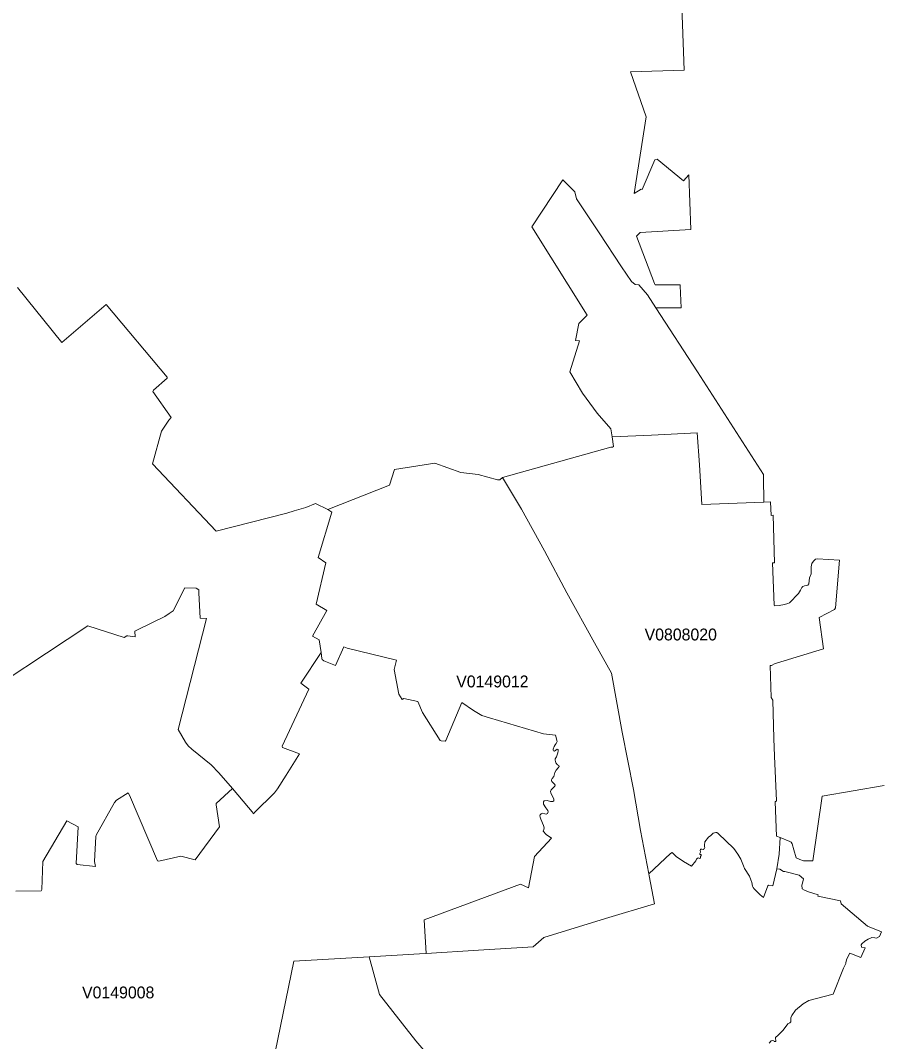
# Model space of a CAD drawing. Extents: x 369010 to 735936, y 6377141 to 6616555.
# Drawn here: x 540879 to 548142, y 6487575 to 6496186 of the extents above; entities that cross this region are included whole.
import ezdxf
from ezdxf.enums import TextEntityAlignment as Align

# ---------------------------------------------------------------- set-up
doc = ezdxf.new("R2010")
doc.units = 0
doc.header["$LTSCALE"] = 40
doc.layers.add('3', color=7, linetype='Continuous', lineweight=13)
doc.layers.add('4', color=7, linetype='Continuous')

msp = doc.modelspace()

# ---------------------------------------------------------------- linework, layer by layer
at = {"layer": '3'}
for points in [[(545743.65, 6492874.13), (545619.19, 6493042.28), (545513.93, 6493222.51), (545594.2, 6493483.68), (545560.77, 6493486.33), (545589.73, 6493630.31), (545658.91, 6493701.32), (545191.36, 6494445.92), (545454.35, 6494841.8), (545554.48, 6494740.18), (545567.88, 6494682.75), (545760.03, 6494393.78), (545947.39, 6494109.61), (546031.46, 6493984.82), (546062.91, 6493959.67), (546095.18, 6493957.02), (546166.35, 6493871.45), (546237.68, 6493763.38), (546451.68, 6493762.22), (546444.39, 6493947.92), (546443.4, 6493956.69), (546233.04, 6493957.52), (546227.42, 6493968.77), (546075.15, 6494367.8), (546105.94, 6494397.09), (546534.43, 6494422.58), (546517.38, 6494885), (546471.7, 6494834.36), (546248.27, 6495015.91), (546229.73, 6495011.94), (546121.99, 6494761.53), (546113.39, 6494762.2), (546055.96, 6494726.78), (546155.42, 6495372.91), (546023.52, 6495752.9), (546477, 6495765.32), (546454.32, 6496384.63)], [(546454.32, 6496384.63), (546477, 6495765.32), (546023.52, 6495752.9), (546155.42, 6495372.91), (546055.96, 6494726.78), (546113.39, 6494762.2), (546121.99, 6494761.53), (546229.73, 6495011.94), (546248.27, 6495015.91), (546471.7, 6494834.36), (546517.38, 6494885), (546534.43, 6494422.58), (546105.94, 6494397.09), (546075.15, 6494367.8), (546227.42, 6493968.77), (546233.04, 6493957.52), (546443.4, 6493956.69), (546444.39, 6493947.92), (546451.68, 6493762.22), (546237.68, 6493763.38), (546590.86, 6493222.02), (547145.14, 6492356.26), (547146.79, 6492240.74), (547149.11, 6492217.9), (547149.11, 6492123.07), (547204.72, 6492126.05), (547210.84, 6492011.69), (547228.72, 6492012.84), (547238.15, 6491611.83), (547221.43, 6491611.83), (547236.33, 6491256.33), (547239.14, 6491250.2), (547279.53, 6491253.18), (547324.54, 6491260.79), (547351.52, 6491268.41), (547365.09, 6491275.03), (547441.89, 6491353.48), (547459.6, 6491382.27), (547468.86, 6491403.95), (547479.29, 6491413.72), (547493.36, 6491419.51), (547520, 6491424.31), (547527.62, 6491435.57), (547534.9, 6491485.71), (547547.48, 6491518.15), (547548.31, 6491577.24), (547555.09, 6491607.19), (547566.51, 6491627.39), (547585.05, 6491641.95), (547600.27, 6491646.42), (547786.63, 6491634.34), (547753.86, 6491233.49), (547744.92, 6491220.08), (547616.16, 6491150.4), (547652.9, 6490886.92), (547255.86, 6490766.6), (547244.11, 6490764.45), (547213.49, 6490747.73), (547201.24, 6490747.23), (547210.18, 6490476.47), (547223.59, 6490454.62), (547234.68, 6490131.06), (547238.65, 6489983.1), (547256.36, 6489606.08), (547243.61, 6489597.98), (547254.7, 6489308.34), (547286.97, 6489295.43), (547368.73, 6489262.99), (547379.49, 6489256.21), (547387.1, 6489244.13), (547401.17, 6489192.99), (547420.87, 6489124.14), (547453.14, 6489110.57), (547483.76, 6489100.14)], [(540389.6, 6490384.78), (541447.5, 6491080.23), (541752.69, 6490982.75), (541777.18, 6490995.33), (541783.47, 6490996.65), (541847.52, 6490988.04), (541844.54, 6491035.54), (541997.96, 6491111.67), (542097.93, 6491159.17), (542132.52, 6491184.5), (542166.94, 6491206.67), (542264.76, 6491401.8), (542359.92, 6491398), (542383.92, 6491385.91), (542384.42, 6491360.43), (542395.83, 6491146.43), (542447.8, 6491141.8), (542209.97, 6490208.02), (542272.2, 6490099.12), (542292.06, 6490070.49), (542324.17, 6490041.53), (542488.35, 6489909.78), (542552.07, 6489840.44), (542667.1, 6489708.37), (542847, 6489496.02), (542852.63, 6489506.45), (543021.61, 6489673.78), (543046.43, 6489707.54), (543120.91, 6489821.74), (543233.62, 6490002.3), (543088.63, 6490054.6), (543087.14, 6490065.69), (543312.4, 6490547.47), (543243.05, 6490597.95), (543413.85, 6490855.47), (543398.13, 6490962.56), (543342.35, 6490994.83), (543462.67, 6491209.49), (543371.81, 6491262.78), (543454.4, 6491611.83), (543389.69, 6491658.5), (543504.22, 6492040.32), (543470.78, 6492062.5), (543367.67, 6492112.48), (543285.25, 6492080.2), (543186.12, 6492049.75), (543126.2, 6492030.88), (542530.56, 6491879.94), (541992.01, 6492446.8), (542068.47, 6492721.7), (542129.54, 6492816.2), (542150.56, 6492837.55), (541995.65, 6493057.01), (542001.11, 6493068.92), (542117.29, 6493170.71), (542116.3, 6493177.83), (541602.57, 6493790.03), (541227.38, 6493469.61), (540853.34, 6493935.01)], [(540853.34, 6493935.01), (541227.38, 6493469.61), (541602.57, 6493790.03), (542116.3, 6493177.83), (542117.29, 6493170.71), (542001.11, 6493068.92), (541995.65, 6493057.01), (542150.56, 6492837.55), (542129.54, 6492816.2), (542068.47, 6492721.7), (541992.01, 6492446.8), (542530.56, 6491879.94), (543126.2, 6492030.88), (543186.12, 6492049.75), (543285.25, 6492080.2), (543367.67, 6492112.48), (543470.78, 6492062.5), (543992.45, 6492267.89), (544035.15, 6492399.63), (544373.77, 6492451.93), (544592.73, 6492374.47), (544740.86, 6492357.75), (544903.05, 6492312.74), (544923.58, 6492313.23), (544945.42, 6492330.61), (545859.5, 6492588.3), (545871.75, 6492586.65), (545881.68, 6492593.93), (545870.09, 6492674.2), (545857.19, 6492742.88), (545743.65, 6492874.13)], [(547493.36, 6491419.51), (547479.29, 6491413.72), (547468.86, 6491403.95), (547459.6, 6491382.27), (547441.89, 6491353.48), (547365.09, 6491275.03), (547351.52, 6491268.41), (547324.54, 6491260.79), (547279.53, 6491253.18), (547239.14, 6491250.2), (547236.33, 6491256.33), (547221.43, 6491611.83), (547238.15, 6491611.83), (547228.72, 6492012.84), (547210.84, 6492011.69), (547204.72, 6492126.05), (547149.11, 6492123.07), (546624.79, 6492103.04), (546605.26, 6492437.69), (546585.9, 6492709.78), (546202.1, 6492688.1), (545870.09, 6492674.2)], [(545870.09, 6492674.2), (545881.68, 6492593.93), (545871.75, 6492586.65), (545859.5, 6492588.3), (544945.42, 6492330.61), (545105.47, 6492063.65), (545298.28, 6491712.12), (545487.78, 6491359.1), (545720.31, 6490936.74), (545863.64, 6490681.36), (545955.33, 6490183.03), (546049, 6489701.91), (546109.58, 6489355.02), (546177.77, 6488990.58), (546363.13, 6489160.22), (546376.7, 6489168.99), (546410.3, 6489136.38), (546470.71, 6489093.68), (546539.56, 6489053.47), (546574.48, 6489100.64), (546580.6, 6489114.04), (546586.73, 6489120.33), (546594.34, 6489123.81), (546606.59, 6489119.34), (546612.21, 6489121.99), (546615.03, 6489125.63), (546614.2, 6489137.21), (546619, 6489145.49), (546619, 6489151.94), (546617.18, 6489153.93), (546610.23, 6489154.09), (546608.9, 6489156.74), (546609.4, 6489161.54), (546614.37, 6489171.14), (546614.37, 6489177.43), (546612.71, 6489182.73), (546612.71, 6489188.85), (546614.7, 6489194.48), (546618.67, 6489197.95), (546625.95, 6489198.94), (546636.38, 6489196.13), (546640.02, 6489196.46), (546645.98, 6489200.1), (546649.29, 6489205.9), (546651.11, 6489212.68), (546649.29, 6489220.96), (546648.29, 6489232.54), (546650.94, 6489259.02), (546683.38, 6489298.25), (546700.76, 6489314.3), (546722.11, 6489331.68), (546743.13, 6489339.46), (546752.73, 6489339.13), (546764.15, 6489329.03), (546895.39, 6489204.41), (546929.15, 6489155.25), (546954.48, 6489113.88), (546976.32, 6489056.78), (546986.42, 6489034.76), (547027.13, 6488969.06), (547040.04, 6488940.59), (547046.83, 6488916.6), (547053.94, 6488885.98), (547058.58, 6488875.05), (547067.02, 6488863.14), (547077.45, 6488851.55), (547118.49, 6488812.16), (547145.63, 6488791.14), (547183.37, 6488888.46), (547188.17, 6488894.42), (547225.74, 6488889.29), (547257.35, 6489032.28), (547279.03, 6489156.91), (547286.97, 6489295.43), (547254.7, 6489308.34), (547243.61, 6489597.98), (547256.36, 6489606.08), (547238.65, 6489983.1), (547234.68, 6490131.06), (547223.59, 6490454.62), (547210.18, 6490476.47), (547201.24, 6490747.23), (547213.49, 6490747.73), (547244.11, 6490764.45), (547255.86, 6490766.6), (547652.9, 6490886.92), (547616.16, 6491150.4), (547744.92, 6491220.08), (547753.86, 6491233.49), (547786.63, 6491634.34), (547600.27, 6491646.42), (547585.05, 6491641.95), (547566.51, 6491627.39), (547555.09, 6491607.19), (547548.31, 6491577.24), (547547.48, 6491518.15), (547534.9, 6491485.71), (547527.62, 6491435.57), (547520, 6491424.31), (547493.36, 6491419.51)], [(544300.79, 6488318.3), (544743.01, 6488345.94), (545203.61, 6488373.08), (545293.64, 6488452.52), (545814.65, 6488612.23), (546227.58, 6488735.86), (546180.75, 6488974.19), (546177.77, 6488990.58), (546109.58, 6489355.02), (546049, 6489701.91), (545955.33, 6490183.03), (545863.64, 6490681.36), (545720.31, 6490936.74), (545487.78, 6491359.1), (545298.28, 6491712.12), (545105.47, 6492063.65), (544945.42, 6492330.61), (544923.58, 6492313.23), (544903.05, 6492312.74), (544740.86, 6492357.75), (544592.73, 6492374.47), (544373.77, 6492451.93), (544035.15, 6492399.63), (543992.45, 6492267.89), (543470.78, 6492062.5)], [(543470.78, 6492062.5), (543504.22, 6492040.32), (543389.69, 6491658.5), (543454.4, 6491611.83), (543371.81, 6491262.78), (543462.67, 6491209.49), (543342.35, 6490994.83), (543398.13, 6490962.56), (543413.85, 6490855.47), (543421.46, 6490805.49), (543424.94, 6490796.39), (543436.52, 6490786.29), (543536.65, 6490747.23), (543607.82, 6490904.46), (543633.97, 6490893.87), (544049.55, 6490791.42), (544030.68, 6490713.8), (544069.08, 6490503.94), (544097.71, 6490460.91), (544111.28, 6490467.04), (544229.95, 6490442.71), (544269.67, 6490350.52), (544419.78, 6490114.51), (544427.4, 6490110.54), (544460, 6490108.06), (544465.63, 6490115.18), (544601.18, 6490434.6), (544700.15, 6490366.58), (544771.64, 6490324.87), (544834.87, 6490305.34), (545291, 6490170.62), (545390.46, 6490160.36), (545405.19, 6490106.73), (545404.37, 6490100.11), (545397.58, 6490087.54), (545388.31, 6490077.44), (545379.21, 6490063.87), (545372.92, 6490041.69), (545372.92, 6490033.09), (545374.91, 6490027.29), (545382.35, 6490024.64), (545406.68, 6490039.87), (545413.3, 6490037.22), (545414.13, 6490027.29), (545410.66, 6490010.08), (545400.56, 6489977.81), (545389.14, 6489959.6), (545388.97, 6489948.68), (545395.43, 6489925.18), (545407.35, 6489908.96), (545419.92, 6489903.66), (545423.23, 6489895.05), (545415.62, 6489882.31), (545397.25, 6489864.93), (545386.82, 6489844.41), (545377.89, 6489809.82), (545363.65, 6489793.44), (545358.19, 6489783.34), (545357.2, 6489774.24), (545361.34, 6489767.29), (545384.34, 6489745.77), (545388.64, 6489736.17), (545386.66, 6489728.39), (545363.65, 6489707.21), (545354.72, 6489697.11), (545350.91, 6489685.03), (545352.07, 6489673.94), (545358.19, 6489659.05), (545374.24, 6489628.59), (545377.55, 6489618.83), (545377.22, 6489606.58), (545368.78, 6489599.63), (545348.92, 6489601.12), (545321.12, 6489609.56), (545297.12, 6489606.25), (545290, 6489596.15), (545291.66, 6489576.96), (545309.2, 6489545.01), (545326.91, 6489524.49), (545330.22, 6489513.07), (545324.43, 6489499.67), (545312.68, 6489493.54), (545301.59, 6489494.37), (545281.07, 6489501.32), (545270.8, 6489496.36), (545262.36, 6489486.43), (545260.38, 6489478.81), (545261.04, 6489468.88), (545266.83, 6489452.17), (545291, 6489397.88), (545295.3, 6489378.52), (545292.98, 6489362.63), (545288.35, 6489350.88), (545312.35, 6489321.58), (545357.03, 6489289.48), (545214.2, 6489135.89), (545163.56, 6488871.58), (545097.03, 6488901.87), (544284.4, 6488601.64), (544300.79, 6488318.3)], [(540839.44, 6488842.45), (541052.44, 6488845.76), (541059.72, 6488858.34), (541067.5, 6489093.02), (541269.58, 6489438.1), (541365.24, 6489385.96), (541348.03, 6489075.64), (541356.14, 6489067.87), (541512.21, 6489052.14), (541504.43, 6489094.02), (541515.52, 6489305.03), (541518.83, 6489315.79), (541671.09, 6489591.52), (541688.47, 6489610.06), (541786.28, 6489671.46), (541798.86, 6489653.92), (542033.38, 6489098.32), (542047.12, 6489097.33), (542232.98, 6489137.87), (542352.14, 6489106.59), (542557.7, 6489386.3), (542528.24, 6489571.16), (542530.56, 6489583.25), (542667.1, 6489708.37), (542552.07, 6489840.44), (542488.35, 6489909.78), (542324.17, 6490041.53), (542292.06, 6490070.49), (542272.2, 6490099.12), (542209.97, 6490208.02), (542447.8, 6491141.8), (542395.83, 6491146.43), (542384.42, 6491360.43), (542383.92, 6491385.91), (542359.92, 6491398), (542264.76, 6491401.8), (542166.94, 6491206.67), (542132.52, 6491184.5), (542097.93, 6491159.17), (541997.96, 6491111.67), (541844.54, 6491035.54), (541847.52, 6490988.04), (541783.47, 6490996.65), (541777.18, 6490995.33), (541752.69, 6490982.75), (541447.5, 6491080.23), (540389.6, 6490384.78)], [(545288.35, 6489350.88), (545292.98, 6489362.63), (545295.3, 6489378.52), (545291, 6489397.88), (545266.83, 6489452.17), (545261.04, 6489468.88), (545260.38, 6489478.81), (545262.36, 6489486.43), (545270.8, 6489496.36), (545281.07, 6489501.32), (545301.59, 6489494.37), (545312.68, 6489493.54), (545324.43, 6489499.67), (545330.22, 6489513.07), (545326.91, 6489524.49), (545309.2, 6489545.01), (545291.66, 6489576.96), (545290, 6489596.15), (545297.12, 6489606.25), (545321.12, 6489609.56), (545348.92, 6489601.12), (545368.78, 6489599.63), (545377.22, 6489606.58), (545377.55, 6489618.83), (545374.24, 6489628.59), (545358.19, 6489659.05), (545352.07, 6489673.94), (545350.91, 6489685.03), (545354.72, 6489697.11), (545363.65, 6489707.21), (545386.66, 6489728.39), (545388.64, 6489736.17), (545384.34, 6489745.77), (545361.34, 6489767.29), (545357.2, 6489774.24), (545358.19, 6489783.34), (545363.65, 6489793.44), (545377.89, 6489809.82), (545386.82, 6489844.41), (545397.25, 6489864.93), (545415.62, 6489882.31), (545423.23, 6489895.05), (545419.92, 6489903.66), (545407.35, 6489908.96), (545395.43, 6489925.18), (545388.97, 6489948.68), (545389.14, 6489959.6), (545400.56, 6489977.81), (545410.66, 6490010.08), (545414.13, 6490027.29), (545413.3, 6490037.22), (545406.68, 6490039.87), (545382.35, 6490024.64), (545374.91, 6490027.29), (545372.92, 6490033.09), (545372.92, 6490041.69), (545379.21, 6490063.87), (545388.31, 6490077.44), (545397.58, 6490087.54), (545404.37, 6490100.11), (545405.19, 6490106.73), (545390.46, 6490160.36), (545291, 6490170.62), (544834.87, 6490305.34), (544771.64, 6490324.87), (544700.15, 6490366.58), (544601.18, 6490434.6), (544465.63, 6490115.18), (544460, 6490108.06), (544427.4, 6490110.54), (544419.78, 6490114.51), (544269.67, 6490350.52), (544229.95, 6490442.71), (544111.28, 6490467.04), (544097.71, 6490460.91), (544069.08, 6490503.94), (544030.68, 6490713.8), (544049.55, 6490791.42), (543633.97, 6490893.87), (543607.82, 6490904.46), (543536.65, 6490747.23), (543436.52, 6490786.29), (543424.94, 6490796.39), (543421.46, 6490805.49), (543413.85, 6490855.47)], [(543413.85, 6490855.47), (543243.05, 6490597.95), (543312.4, 6490547.47), (543087.14, 6490065.69), (543088.63, 6490054.6), (543233.62, 6490002.3), (543120.91, 6489821.74), (543046.43, 6489707.54), (543021.61, 6489673.78), (542852.63, 6489506.45), (542847, 6489496.02), (542667.1, 6489708.37), (542530.56, 6489583.25), (542528.24, 6489571.16), (542557.7, 6489386.3), (542352.14, 6489106.59), (542232.98, 6489137.87), (542047.12, 6489097.33), (542033.38, 6489098.32), (541798.86, 6489653.92), (541786.28, 6489671.46), (541688.47, 6489610.06), (541671.09, 6489591.52), (541518.83, 6489315.79), (541515.52, 6489305.03), (541504.43, 6489094.02), (541512.21, 6489052.14), (541356.14, 6489067.87), (541348.03, 6489075.64), (541365.24, 6489385.96), (541269.58, 6489438.1), (541067.5, 6489093.02), (541059.72, 6488858.34), (541052.44, 6488845.76), (540839.44, 6488842.45)], [(548165.14, 6489733.36), (547642.31, 6489643.82), (547562.87, 6489098.98), (547503.29, 6489098.15), (547483.76, 6489100.14), (547453.14, 6489110.57), (547420.87, 6489124.14), (547401.17, 6489192.99), (547387.1, 6489244.13), (547379.49, 6489256.21), (547368.73, 6489262.99), (547286.97, 6489295.43), (547279.03, 6489156.91), (547257.35, 6489032.28), (547284.82, 6489030.3), (547314.12, 6489010.77), (547327.36, 6489008.12), (547447.84, 6488977.67), (547483.76, 6488948.54), (547473.99, 6488912.46), (547470.35, 6488892.93), (547473.33, 6488863.96), (547490.88, 6488851.22), (547526.96, 6488838.31), (547607.22, 6488813.82), (547604.91, 6488801.24), (547795.9, 6488762.68), (547801.03, 6488735.86), (548022.47, 6488547.85), (548140.15, 6488501.84), (548125.09, 6488461.29), (548100.59, 6488448.22), (548086.03, 6488450.2), (548058.55, 6488451.69), (548028.1, 6488439.78), (548000.46, 6488420.91), (547974.97, 6488400.06), (547970.67, 6488391.45), (547972.82, 6488372.75), (548003.77, 6488365.8), (547966.37, 6488283.54), (547874.51, 6488321.11), (547849.85, 6488273.12), (547840.75, 6488243.16), (547841.08, 6488233.56), (547819.9, 6488195), (547733.84, 6487974.71), (547527.62, 6487922.08), (547481.94, 6487893.78), (547417.39, 6487839.5), (547385.45, 6487796.63), (547375.52, 6487774.78), (547375.35, 6487742.84), (547367.41, 6487732.91), (547351.52, 6487723.97), (547312.96, 6487671.67), (547269.43, 6487628.31), (547246.59, 6487609.94), (547249.24, 6487575.85), (547235.34, 6487576.84), (547232.52, 6487581.81), (547222.26, 6487584.29), (547211.01, 6487580.65), (547192.8, 6487562.61)], [(547483.76, 6489100.14), (547503.29, 6489098.15), (547562.87, 6489098.98), (547642.31, 6489643.82), (548165.14, 6489733.36)], [(543004.56, 6487376.91), (543183.63, 6488253.09), (543819.5, 6488291.32), (544243.85, 6488314.66), (544300.79, 6488318.3), (544284.4, 6488601.64), (545097.03, 6488901.87), (545163.56, 6488871.58), (545214.2, 6489135.89), (545357.03, 6489289.48), (545312.35, 6489321.58), (545288.35, 6489350.88)], [(547211.01, 6487580.65), (547222.26, 6487584.29), (547232.52, 6487581.81), (547235.34, 6487576.84), (547249.24, 6487575.85), (547246.59, 6487609.94), (547269.43, 6487628.31), (547312.96, 6487671.67), (547351.52, 6487723.97), (547367.41, 6487732.91), (547375.35, 6487742.84), (547375.52, 6487774.78), (547385.45, 6487796.63), (547417.39, 6487839.5), (547481.94, 6487893.78), (547527.62, 6487922.08), (547733.84, 6487974.71), (547819.9, 6488195), (547841.08, 6488233.56), (547840.75, 6488243.16), (547849.85, 6488273.12), (547874.51, 6488321.11), (547966.37, 6488283.54), (548003.77, 6488365.8), (547972.82, 6488372.75), (547970.67, 6488391.45), (547974.97, 6488400.06), (548000.46, 6488420.91), (548028.1, 6488439.78), (548058.55, 6488451.69), (548086.03, 6488450.2), (548100.59, 6488448.22), (548125.09, 6488461.29), (548140.15, 6488501.84), (548022.47, 6488547.85), (547801.03, 6488735.86), (547795.9, 6488762.68), (547604.91, 6488801.24), (547607.22, 6488813.82), (547526.96, 6488838.31), (547490.88, 6488851.22), (547473.33, 6488863.96), (547470.35, 6488892.93), (547473.99, 6488912.46), (547483.76, 6488948.54), (547447.84, 6488977.67), (547327.36, 6489008.12), (547314.12, 6489010.77), (547284.82, 6489030.3), (547257.35, 6489032.28), (547225.74, 6488889.29), (547188.17, 6488894.42), (547183.37, 6488888.46), (547145.63, 6488791.14), (547118.49, 6488812.16), (547077.45, 6488851.55), (547067.02, 6488863.14), (547058.58, 6488875.05), (547053.94, 6488885.98), (547046.83, 6488916.6), (547040.04, 6488940.59), (547027.13, 6488969.06), (546986.42, 6489034.76), (546976.32, 6489056.78), (546954.48, 6489113.88), (546929.15, 6489155.25), (546895.39, 6489204.41), (546764.15, 6489329.03), (546752.73, 6489339.13), (546743.13, 6489339.46), (546722.11, 6489331.68), (546700.76, 6489314.3), (546683.38, 6489298.25), (546650.94, 6489259.02), (546648.29, 6489232.54), (546649.29, 6489220.96), (546651.11, 6489212.68), (546649.29, 6489205.9), (546645.98, 6489200.1), (546640.02, 6489196.46), (546636.38, 6489196.13), (546625.95, 6489198.94), (546618.67, 6489197.95), (546614.7, 6489194.48), (546612.71, 6489188.85), (546612.71, 6489182.73), (546614.37, 6489177.43), (546614.37, 6489171.14), (546609.4, 6489161.54), (546608.9, 6489156.74), (546610.23, 6489154.09), (546617.18, 6489153.93), (546619, 6489151.94), (546619, 6489145.49), (546614.2, 6489137.21), (546615.03, 6489125.63), (546612.21, 6489121.99), (546606.59, 6489119.34), (546594.34, 6489123.81), (546586.73, 6489120.33)], [(546586.73, 6489120.33), (546580.6, 6489114.04), (546574.48, 6489100.64), (546539.56, 6489053.47), (546470.71, 6489093.68), (546410.3, 6489136.38), (546376.7, 6489168.99), (546363.13, 6489160.22), (546177.77, 6488990.58)], [(546177.77, 6488990.58), (546180.75, 6488974.19), (546227.58, 6488735.86), (545814.65, 6488612.23), (545293.64, 6488452.52), (545203.61, 6488373.08), (544743.01, 6488345.94), (544300.79, 6488318.3), (544243.85, 6488314.66), (543819.5, 6488291.32), (543906.39, 6487971.9), (544214.72, 6487581.97), (544535.14, 6487206.61)], [(544535.14, 6487206.61), (544214.72, 6487581.97), (543906.39, 6487971.9), (543819.5, 6488291.32), (543183.63, 6488253.09), (543004.56, 6487376.91)], [(547192.8, 6487562.61), (547211.01, 6487580.65)]]:
    msp.add_lwpolyline(points, dxfattribs=at)

# ---------------------------------------------------------------- texts
at = {"layer": '4'}
for s, p in [('V0808020', (546448.2, 6490958.07)), ('V0149012', (544859.36, 6490562.03)), ('V0149008', (541703.19, 6487939.6))]:
    msp.add_text(s, height=100, dxfattribs=at).set_placement(p, align=Align.CENTER)

doc.saveas('drawing.dxf')
